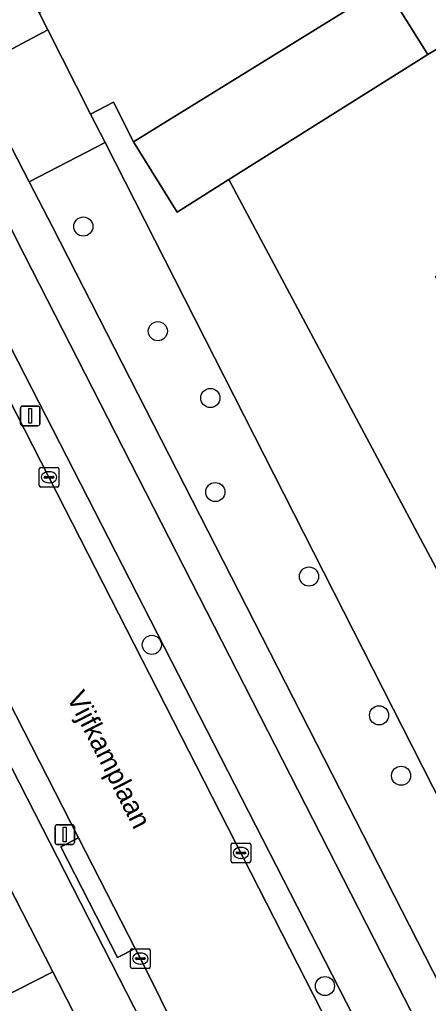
# Model space of a CAD drawing. Extents: x 158835 to 160077, y 386387 to 387778.
# Drawn here: x 159795.9 to 159816.7, y 387370.8 to 387421 of the extents above; entities that cross this region are included whole.
import ezdxf

# ---------------------------------------------------------------- set-up
doc = ezdxf.new("R2010")
doc.units = 0
for name, color, linetype in [('IMGEO_Berm_groen', 7, 'Continuous'), ('IMGEO_Boom', 7, 'Continuous'), ('IMGEO_Fietspad_open', 7, 'Continuous'), ('IMGEO_Groenvoorziening', 7, 'Continuous'), ('IMGEO_Hek', 7, 'Continuous'), ('IMGEO_Kolk', 7, 'Continuous'), ('IMGEO_Lichtmast', 7, 'Continuous'), ('IMGEO_Openbare_ruimte_label', 7, 'Continuous'), ('IMGEO_Pand', 7, 'Continuous'), ('IMGEO_Rijbaan_lokaal_open', 7, 'Continuous'), ('IMGEO_Verkeerseiland_open', 7, 'Continuous'), ('IMGEO_Voetpad_open', 7, 'Continuous')]:
    doc.layers.add(name, color=color, linetype=linetype)

msp = doc.modelspace()

# ---------------------------------------------------------------- linework, layer by layer
at = {"layer": 'IMGEO_Berm_groen'}
msp.add_lwpolyline([(159797.832, 387371.833), (159797.555, 387372.375), (159794.835, 387370.985), (159792.963, 387370.028), (159793.244, 387369.48), (159806.44, 387343.733), (159808.093, 387340.508), (159813.455, 387330.046), (159818.204, 387320.778), (159822.017, 387313.34), (159825.42, 387306.7), (159826.764, 387304.077), (159828.283, 387304.857), (159830.98, 387306.241), (159831.328, 387306.411), (159829.61, 387309.487), (159818.777, 387330.765), (159811.761, 387344.505)], close=True, dxfattribs=at)
at = {"layer": 'IMGEO_Boom'}
for centre in [(159799.12, 387410.452), (159802.929, 387405.104), (159805.612, 387401.691), (159805.865, 387396.885), (159810.652, 387392.568), (159802.622, 387389.075), (159814.232, 387385.476), (159815.358, 387382.388), (159811.468, 387371.641)]:
    msp.add_circle(centre, 0.489, dxfattribs=at)
at = {"layer": 'IMGEO_Fietspad_open'}
for points in [[(159725.785, 387512.529), (159750.276, 387464.635), (159757.823, 387449.88), (159758.471, 387448.614), (159759.831, 387445.955), (159771.699, 387422.793), (159790.728, 387385.768), (159794.612, 387378.149), (159795.231, 387376.934), (159797.555, 387372.375), (159797.832, 387371.833), (159811.761, 387344.505)], [(159833.322, 387308.736), (159743.948, 387483.569)], [(159908.855, 387243.859), (159904.407, 387247.493), (159901.963, 387250), (159886.918, 387265.432), (159859.238, 387294.014), (159852.761, 387301.888), (159846.894, 387310.468), (159841.816, 387319.539), (159836.803, 387329.409), (159832.191, 387338.423), (159795.722, 387409.755), (159793.998, 387413.217), (159791.457, 387411.953), (159827.565, 387341.517), (159829.687, 387337.366), (159840.239, 387316.486), (159840.932, 387315.313), (159845.882, 387306.94), (159847.716, 387304.224)]]:
    msp.add_lwpolyline(points, dxfattribs=at)
at = {"layer": 'IMGEO_Groenvoorziening'}
for points in [[(159778.586, 387456.874), (159781.781, 387458.87), (159772.248, 387474.102), (159762.98, 387488.639), (159758.8, 387486.052), (159787.795, 387429.424), (159793.426, 387418.45), (159797.307, 387420.498), (159796.863, 387421.37), (159796.802, 387421.49)], [(159806.551, 387412.849), (159803.908, 387411.191), (159801.689, 387414.776), (159800.658, 387416.802), (159799.494, 387416.197), (159800.229, 387414.751), (159835.234, 387345.917), (159837.162, 387342.125), (159842.155, 387345.242), (159842.504, 387345.46)], [(159800.229, 387414.751), (159796.356, 387412.739), (159797.539, 387410.433), (159831.661, 387343.665), (159835.234, 387345.917)]]:
    msp.add_lwpolyline(points, close=True, dxfattribs=at)
msp.add_lwpolyline([(159856.664, 387394.982), (159857.635, 387395.619), (159852.357, 387404.026), (159851.488, 387403.469), (159851.044, 387403.19), (159832.453, 387391.512), (159828.772, 387389.199), (159817.115, 387407.892), (159838.805, 387421.477), (159833.731, 387429.389), (159829.643, 387426.789), (159829.381, 387426.985), (159821.465, 387422.094), (159816.733, 387419.238), (159806.551, 387412.849), (159842.504, 387345.46), (159856.348, 387354.103), (159863.218, 387358.393), (159880.027, 387368.887), (159887.482, 387373.542), (159887.37, 387373.861)], dxfattribs=at)
at = {"layer": 'IMGEO_Hek'}
for points in [[(159796.863, 387421.37), (159797.307, 387420.498), (159799.494, 387416.197)], [(159799.494, 387416.197), (159800.229, 387414.751), (159835.234, 387345.917)]]:
    msp.add_lwpolyline(points, dxfattribs=at)
at = {"layer": 'IMGEO_Kolk'}
for p, q in [((159796.869, 387397.215), (159796.869, 387398.067)), ((159796.944, 387398.141), (159797.796, 387398.141)), ((159797.87, 387398.067), (159797.87, 387397.215)), ((159797.128, 387397.635), (159797.128, 387397.647)), ((159797.566, 387397.598), (159797.168, 387397.598)), ((159797.171, 387397.684), (159797.569, 387397.684)), ((159797.357, 387397.921), (159797.382, 387397.921)), ((159797.612, 387397.647), (159797.612, 387397.635)), ((159797.796, 387397.141), (159796.944, 387397.141)), ((159797.38, 387397.361), (159797.355, 387397.361)), ((159806.674, 387378.019), (159806.674, 387378.871)), ((159806.749, 387378.945), (159807.601, 387378.945)), ((159807.675, 387378.871), (159807.675, 387378.019)), ((159806.933, 387378.439), (159806.933, 387378.451)), ((159807.371, 387378.402), (159806.973, 387378.402)), ((159806.976, 387378.488), (159807.374, 387378.488)), ((159807.162, 387378.725), (159807.187, 387378.725)), ((159807.417, 387378.451), (159807.417, 387378.439)), ((159807.601, 387377.945), (159806.749, 387377.945)), ((159807.185, 387378.165), (159807.16, 387378.165)), ((159801.534, 387372.618), (159801.534, 387373.47)), ((159801.609, 387373.544), (159802.461, 387373.544)), ((159802.535, 387373.47), (159802.535, 387372.618)), ((159801.793, 387373.038), (159801.793, 387373.05)), ((159802.231, 387373.001), (159801.833, 387373.001)), ((159801.836, 387373.087), (159802.234, 387373.087)), ((159802.022, 387373.324), (159802.047, 387373.324)), ((159802.277, 387373.05), (159802.277, 387373.038)), ((159802.461, 387372.544), (159801.609, 387372.544)), ((159802.045, 387372.764), (159802.02, 387372.764))]:
    msp.add_line(p, q, dxfattribs=at)
for points in [[(159796.869, 387397.215), (159796.869, 387398.067)], [(159796.944, 387398.141), (159797.796, 387398.141)], [(159797.87, 387398.067), (159797.87, 387397.215)], [(159797.796, 387397.141), (159796.944, 387397.141)], [(159806.674, 387378.019), (159806.674, 387378.871)], [(159806.749, 387378.945), (159807.601, 387378.945)], [(159807.675, 387378.871), (159807.675, 387378.019)], [(159807.601, 387377.945), (159806.749, 387377.945)], [(159801.534, 387372.618), (159801.534, 387373.47)], [(159801.609, 387373.544), (159802.461, 387373.544)], [(159802.535, 387373.47), (159802.535, 387372.618)], [(159802.461, 387372.544), (159801.609, 387372.544)]]:
    msp.add_lwpolyline(points, dxfattribs=at)
for centre, radius, start, end in [((159796.946, 387398.065), 0.0765, 91.552, 178.448), ((159796.946, 387398.065), 0.0765, 91.552, 178.448), ((159797.794, 387398.065), 0.0765, 1.552, 88.448), ((159797.794, 387398.065), 0.0765, 1.552, 88.448), ((159797.168, 387397.644), 0.0403, 85.8775, 175.7526), ((159797.165, 387397.634), 0.0366, 178.938, 274.7102), ((159797.569, 387397.641), 0.043, 264.8664, 352.4533), ((159797.573, 387397.646), 0.0386, 1.7309, 96.639), ((159796.946, 387397.217), 0.0765, 181.552, 268.448), ((159796.946, 387397.217), 0.0765, 181.552, 268.448), ((159797.794, 387397.217), 0.0765, 271.552, 358.448), ((159797.794, 387397.217), 0.0765, 271.552, 358.448), ((159806.751, 387378.869), 0.0765, 91.552, 178.448), ((159806.751, 387378.869), 0.0765, 91.552, 178.448), ((159807.599, 387378.869), 0.0765, 1.552, 88.448), ((159807.599, 387378.869), 0.0765, 1.552, 88.448), ((159806.973, 387378.448), 0.0403, 85.8775, 175.7526), ((159806.97, 387378.438), 0.0366, 178.938, 274.7102), ((159807.374, 387378.445), 0.043, 264.8664, 352.4533), ((159807.378, 387378.45), 0.0386, 1.7309, 96.639), ((159806.751, 387378.021), 0.0765, 181.552, 268.448), ((159806.751, 387378.021), 0.0765, 181.552, 268.448), ((159807.599, 387378.021), 0.0765, 271.552, 358.448), ((159807.599, 387378.021), 0.0765, 271.552, 358.448), ((159801.611, 387373.468), 0.0765, 91.552, 178.448), ((159801.611, 387373.468), 0.0765, 91.552, 178.448), ((159802.459, 387373.468), 0.0765, 1.552, 88.448), ((159802.459, 387373.468), 0.0765, 1.552, 88.448), ((159801.833, 387373.047), 0.0403, 85.8775, 175.7526), ((159801.83, 387373.037), 0.0366, 178.938, 274.7102), ((159802.234, 387373.044), 0.043, 264.8664, 352.4533), ((159802.238, 387373.049), 0.0386, 1.7309, 96.639), ((159801.611, 387372.62), 0.0765, 181.552, 268.448), ((159801.611, 387372.62), 0.0765, 181.552, 268.448), ((159802.459, 387372.62), 0.0765, 271.552, 358.448), ((159802.459, 387372.62), 0.0765, 271.552, 358.448)]:
    msp.add_arc(centre, radius, start, end, dxfattribs=at)
for centre, major_axis, ratio, start_param, end_param in [((159797.356, 387397.641), (-0.387, 0.002), 0.722429, 4.712389, 7.853982), ((159797.381, 387397.641), (-0.39, 0.002), 0.717154, 1.570796, 4.712389), ((159807.161, 387378.445), (-0.387, 0.002), 0.722429, 4.712389, 7.853982), ((159807.186, 387378.445), (-0.39, 0.002), 0.717154, 1.570796, 4.712389), ((159802.021, 387373.044), (-0.387, 0.002), 0.722429, 4.712389, 7.853982), ((159802.046, 387373.044), (-0.39, 0.002), 0.717154, 1.570796, 4.712389)]:
    msp.add_ellipse(centre, major_axis=major_axis, ratio=ratio, start_param=start_param, end_param=end_param, dxfattribs=at)
at = {"layer": 'IMGEO_Lichtmast'}
for p, q in [((159795.909, 387400.377), (159795.909, 387401.177)), ((159795.909, 387401.177), (159795.909, 387400.377)), ((159796.009, 387401.277), (159796.799, 387401.277)), ((159796.799, 387401.277), (159796.009, 387401.277)), ((159796.899, 387401.177), (159796.899, 387400.377)), ((159796.899, 387400.377), (159796.899, 387401.177)), ((159796.799, 387400.277), (159796.009, 387400.277)), ((159796.009, 387400.277), (159796.799, 387400.277)), ((159797.774, 387379.879), (159798.564, 387379.879)), ((159798.564, 387379.879), (159797.774, 387379.879)), ((159797.674, 387378.979), (159797.674, 387379.779)), ((159797.674, 387379.779), (159797.674, 387378.979)), ((159798.664, 387379.779), (159798.664, 387378.979)), ((159798.664, 387378.979), (159798.664, 387379.779)), ((159798.564, 387378.879), (159797.774, 387378.879)), ((159797.774, 387378.879), (159798.564, 387378.879))]:
    msp.add_line(p, q, dxfattribs=at)
for points in [[(159796.329, 387401.152), (159796.479, 387401.152), (159796.479, 387400.402), (159796.329, 387400.402), (159796.329, 387401.152)], [(159798.094, 387379.754), (159798.244, 387379.754), (159798.244, 387379.004), (159798.094, 387379.004), (159798.094, 387379.754)]]:
    msp.add_lwpolyline(points, dxfattribs=at)
for centre, start, end in [((159796.009, 387401.177), 90, 180), ((159796.009, 387401.177), 90, 180), ((159796.799, 387401.177), 0, 90), ((159796.799, 387401.177), 360, 90), ((159796.009, 387400.377), 180, 270), ((159796.009, 387400.377), 180, 270), ((159796.799, 387400.377), 270, 0), ((159796.799, 387400.377), 270, 0), ((159797.774, 387379.779), 90, 180), ((159797.774, 387379.779), 90, 180), ((159798.564, 387379.779), 0, 90), ((159798.564, 387379.779), 360, 90), ((159797.774, 387378.979), 180, 270), ((159797.774, 387378.979), 180, 270), ((159798.564, 387378.979), 270, 0), ((159798.564, 387378.979), 270, 0)]:
    msp.add_arc(centre, 0.1, start, end, dxfattribs=at)
at = {"layer": 'IMGEO_Pand'}
msp.add_lwpolyline([(159816.733, 387419.238), (159814.543, 387422.729), (159801.689, 387414.776), (159803.908, 387411.191), (159806.551, 387412.849)], close=True, dxfattribs=at)
at = {"layer": 'IMGEO_Rijbaan_lokaal_open'}
for points in [[(159746.825, 387480.834), (159753.839, 387467.306), (159762.733, 387449.881), (159772.565, 387430.656), (159776.366, 387423.23), (159781.525, 387413.188), (159790.867, 387394.858), (159798.879, 387379.221), (159801.773, 387373.56), (159802.035, 387373.044), (159809.154, 387358.698)], [(159828.327, 387439.325), (159809.589, 387427.602), (159806.317, 387426.94), (159801.238, 387423.8), (159800.759, 387423.799), (159796.863, 387421.37), (159797.307, 387420.498), (159799.494, 387416.197), (159800.658, 387416.802), (159801.689, 387414.776), (159814.543, 387422.729), (159816.733, 387419.238), (159821.465, 387422.094), (159819.229, 387425.714), (159827.145, 387430.605)], [(159920.176, 387225.355), (159918.153, 387227.355), (159915.949, 387229.759), (159915.257, 387230.465), (159912.309, 387233.475), (159911.546, 387234.299), (159896.236, 387250), (159889.312, 387257.113), (159884.675, 387261.875), (159884.042, 387262.563), (159870.421, 387276.63), (159856.819, 387290.743), (159852.494, 387295.674), (159847.02, 387302.979), (159846.63, 387303.491), (159844.774, 387306.24), (159839.804, 387314.646), (159837.214, 387319.565), (159835.311, 387323.378), (159828.476, 387336.747), (159826.354, 387340.898), (159797.363, 387397.651), (159790.317, 387411.386), (159788.13, 387415.65)]]:
    msp.add_lwpolyline(points, dxfattribs=at)
at = {"layer": 'IMGEO_Verkeerseiland_open'}
for points in [[(159776.366, 387423.23), (159772.565, 387430.656), (159762.733, 387449.881), (159753.839, 387467.306), (159746.825, 387480.834), (159745.658, 387483.102), (159745.117, 387484.159), (159735.388, 387503.165), (159734.1, 387505.724), (159722.909, 387527.68), (159721.707, 387527.076), (159743.948, 387483.569), (159833.322, 387308.736), (159834.401, 387309.349), (159833.48, 387311.098), (159823.539, 387330.612), (159809.154, 387358.698), (159802.035, 387373.044), (159801.773, 387373.56), (159800.865, 387373.096), (159797.971, 387378.757), (159798.879, 387379.221), (159790.867, 387394.858), (159781.525, 387413.188)], [(159826.354, 387340.898), (159827.565, 387341.517), (159791.457, 387411.953), (159790.317, 387411.386), (159797.363, 387397.651)]]:
    msp.add_lwpolyline(points, close=True, dxfattribs=at)
at = {"layer": 'IMGEO_Voetpad_open'}
for points in [[(159797.307, 387420.498), (159793.426, 387418.45), (159795.472, 387414.462), (159796.356, 387412.739), (159800.229, 387414.751), (159799.494, 387416.197)], [(159801.773, 387373.56), (159798.879, 387379.221), (159797.971, 387378.757), (159800.865, 387373.096)], [(159794.612, 387378.149), (159791.845, 387376.735), (159790.006, 387375.795), (159790.617, 387374.604), (159792.927, 387370.099), (159792.963, 387370.028), (159794.835, 387370.985), (159797.555, 387372.375), (159795.231, 387376.934)]]:
    msp.add_lwpolyline(points, close=True, dxfattribs=at)
msp.add_lwpolyline([(159831.661, 387343.665), (159797.539, 387410.433), (159796.356, 387412.739), (159795.472, 387414.462), (159793.793, 387413.603), (159793.998, 387413.217), (159795.722, 387409.755), (159832.191, 387338.423)], dxfattribs=at)

# ---------------------------------------------------------------- texts
at = {"layer": 'IMGEO_Openbare_ruimte_label'}
msp.add_text('Vijfkamplaan', height=1, rotation=297.0517, dxfattribs=at).set_placement((159798.256, 387386.405))

doc.saveas('drawing.dxf')
